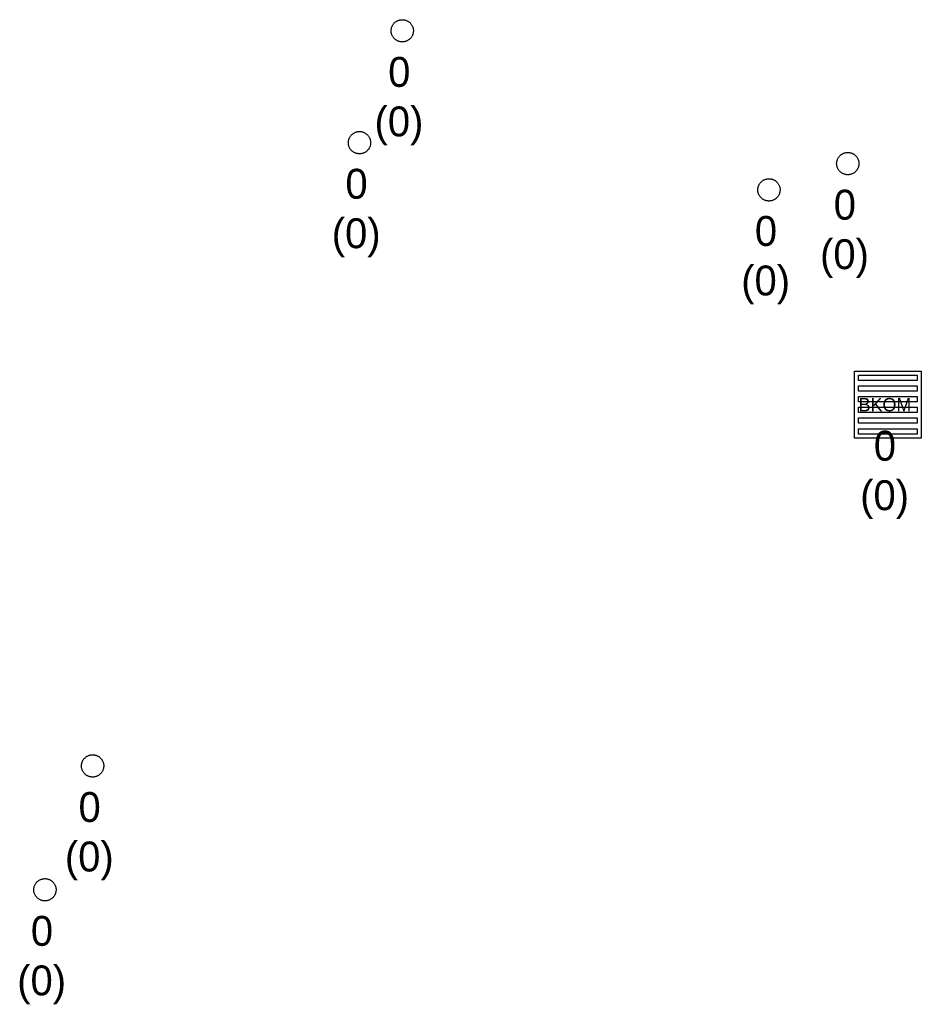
# Model space of a CAD drawing. Extents: x -606452 to -604459, y -1157823 to -1156972.
# Drawn here: x -604773.11 to -604752.87, y -1157433.69 to -1157411.59 of the extents above; entities that cross this region are included whole.
import ezdxf

# ---------------------------------------------------------------- set-up
doc = ezdxf.new("R2010")
doc.units = 0
doc.layers.add('Uliční vpusť', color=7, linetype='Continuous')
doc.layers.add('Vstupní šachta stoky', color=7, linetype='Continuous')

msp = doc.modelspace()

# ---------------------------------------------------------------- linework, layer by layer
at = {"layer": 'Uliční vpusť'}
for points in [[(-604754.37, -1157419.48), (-604752.87, -1157419.48), (-604752.87, -1157420.98), (-604754.37, -1157420.98)], [(-604754.28, -1157419.57), (-604752.96, -1157419.57), (-604752.96, -1157419.69), (-604754.28, -1157419.69)], [(-604754.28, -1157419.81), (-604752.96, -1157419.81), (-604752.96, -1157419.93), (-604754.28, -1157419.93)], [(-604754.28, -1157420.05), (-604752.96, -1157420.05), (-604752.96, -1157420.17), (-604754.28, -1157420.17)], [(-604754.28, -1157420.29), (-604752.96, -1157420.29), (-604752.96, -1157420.41), (-604754.28, -1157420.41)], [(-604754.28, -1157420.53), (-604752.96, -1157420.53), (-604752.96, -1157420.65), (-604754.28, -1157420.65)], [(-604754.28, -1157420.77), (-604752.96, -1157420.77), (-604752.96, -1157420.89), (-604754.28, -1157420.89)]]:
    msp.add_lwpolyline(points, close=True, dxfattribs=at)
at = {"layer": 'Vstupní šachta stoky'}
for p, q in [((-604764.533, -1157411.59), (-604764.52, -1157411.59)), ((-604765.493, -1157414.1), (-604765.48, -1157414.1)), ((-604754.533, -1157414.57), (-604754.52, -1157414.57)), ((-604756.303, -1157415.16), (-604756.29, -1157415.16)), ((-604771.483, -1157428.09), (-604771.47, -1157428.09)), ((-604772.553, -1157430.87), (-604772.54, -1157430.87))]:
    msp.add_line(p, q, dxfattribs=at)
for points in [[(-604764.52, -1157411.59), (-604764.507, -1157411.59), (-604764.494, -1157411.591), (-604764.481, -1157411.593), (-604764.468, -1157411.596), (-604764.455, -1157411.599), (-604764.442, -1157411.602), (-604764.43, -1157411.607), (-604764.418, -1157411.612), (-604764.406, -1157411.618), (-604764.394, -1157411.624), (-604764.383, -1157411.631), (-604764.372, -1157411.639), (-604764.362, -1157411.647), (-604764.352, -1157411.655), (-604764.342, -1157411.664), (-604764.333, -1157411.674), (-604764.325, -1157411.684), (-604764.317, -1157411.695), (-604764.309, -1157411.706), (-604764.302, -1157411.717), (-604764.296, -1157411.729), (-604764.291, -1157411.741), (-604764.286, -1157411.753), (-604764.281, -1157411.765), (-604764.278, -1157411.778), (-604764.275, -1157411.791), (-604764.273, -1157411.804), (-604764.271, -1157411.817), (-604764.27, -1157411.83), (-604764.27, -1157411.843), (-604764.271, -1157411.857), (-604764.272, -1157411.87), (-604764.274, -1157411.883), (-604764.276, -1157411.896), (-604764.28, -1157411.908), (-604764.283, -1157411.921), (-604764.288, -1157411.933), (-604764.293, -1157411.946), (-604764.299, -1157411.957), (-604764.306, -1157411.969), (-604764.313, -1157411.98), (-604764.32, -1157411.991), (-604764.329, -1157412.001), (-604764.337, -1157412.011), (-604764.347, -1157412.02), (-604764.357, -1157412.029), (-604764.367, -1157412.038), (-604764.377, -1157412.045), (-604764.388, -1157412.053), (-604764.4, -1157412.059), (-604764.412, -1157412.065), (-604764.424, -1157412.071), (-604764.436, -1157412.075), (-604764.448, -1157412.08), (-604764.461, -1157412.083), (-604764.474, -1157412.086), (-604764.487, -1157412.088), (-604764.5, -1157412.089), (-604764.513, -1157412.09), (-604764.527, -1157412.09), (-604764.54, -1157412.089), (-604764.553, -1157412.088), (-604764.566, -1157412.086), (-604764.579, -1157412.083), (-604764.592, -1157412.08), (-604764.604, -1157412.075), (-604764.616, -1157412.071), (-604764.628, -1157412.065), (-604764.64, -1157412.059), (-604764.652, -1157412.053), (-604764.663, -1157412.045), (-604764.673, -1157412.038), (-604764.683, -1157412.029), (-604764.693, -1157412.02), (-604764.703, -1157412.011), (-604764.711, -1157412.001), (-604764.72, -1157411.991), (-604764.727, -1157411.98), (-604764.734, -1157411.969), (-604764.741, -1157411.957), (-604764.747, -1157411.946), (-604764.752, -1157411.933), (-604764.757, -1157411.921), (-604764.76, -1157411.908), (-604764.764, -1157411.896), (-604764.766, -1157411.883), (-604764.768, -1157411.87), (-604764.769, -1157411.857), (-604764.77, -1157411.843), (-604764.77, -1157411.83), (-604764.769, -1157411.817), (-604764.767, -1157411.804), (-604764.765, -1157411.791), (-604764.762, -1157411.778), (-604764.759, -1157411.765), (-604764.754, -1157411.753), (-604764.749, -1157411.741), (-604764.744, -1157411.729), (-604764.738, -1157411.717), (-604764.731, -1157411.706)], [(-604764.731, -1157411.706), (-604764.723, -1157411.695), (-604764.715, -1157411.684), (-604764.707, -1157411.674), (-604764.698, -1157411.664), (-604764.688, -1157411.655), (-604764.678, -1157411.647), (-604764.668, -1157411.639), (-604764.657, -1157411.631), (-604764.646, -1157411.624), (-604764.634, -1157411.618), (-604764.622, -1157411.612), (-604764.61, -1157411.607), (-604764.598, -1157411.602), (-604764.585, -1157411.599), (-604764.572, -1157411.596), (-604764.559, -1157411.593), (-604764.546, -1157411.591), (-604764.533, -1157411.59)], [(-604765.48, -1157414.1), (-604765.467, -1157414.1), (-604765.454, -1157414.101), (-604765.441, -1157414.103), (-604765.428, -1157414.106), (-604765.415, -1157414.109), (-604765.402, -1157414.112), (-604765.39, -1157414.117), (-604765.378, -1157414.122), (-604765.366, -1157414.128), (-604765.354, -1157414.134), (-604765.343, -1157414.141), (-604765.332, -1157414.149), (-604765.322, -1157414.157), (-604765.312, -1157414.165), (-604765.302, -1157414.174), (-604765.293, -1157414.184), (-604765.285, -1157414.194), (-604765.277, -1157414.205), (-604765.269, -1157414.216), (-604765.262, -1157414.227), (-604765.256, -1157414.239), (-604765.251, -1157414.251), (-604765.246, -1157414.263), (-604765.241, -1157414.275), (-604765.238, -1157414.288), (-604765.235, -1157414.301), (-604765.233, -1157414.314), (-604765.231, -1157414.327), (-604765.23, -1157414.34), (-604765.23, -1157414.353), (-604765.231, -1157414.367), (-604765.232, -1157414.38), (-604765.234, -1157414.393), (-604765.236, -1157414.406), (-604765.24, -1157414.418), (-604765.243, -1157414.431), (-604765.248, -1157414.443), (-604765.253, -1157414.456), (-604765.259, -1157414.467), (-604765.266, -1157414.479), (-604765.273, -1157414.49), (-604765.28, -1157414.501), (-604765.289, -1157414.511), (-604765.297, -1157414.521), (-604765.307, -1157414.53), (-604765.317, -1157414.539), (-604765.327, -1157414.548), (-604765.337, -1157414.555), (-604765.348, -1157414.563), (-604765.36, -1157414.569), (-604765.372, -1157414.575), (-604765.384, -1157414.581), (-604765.396, -1157414.585), (-604765.408, -1157414.59), (-604765.421, -1157414.593), (-604765.434, -1157414.596), (-604765.447, -1157414.598), (-604765.46, -1157414.599), (-604765.473, -1157414.6), (-604765.487, -1157414.6), (-604765.5, -1157414.599), (-604765.513, -1157414.598), (-604765.526, -1157414.596), (-604765.539, -1157414.593), (-604765.552, -1157414.59), (-604765.564, -1157414.585), (-604765.576, -1157414.581), (-604765.588, -1157414.575), (-604765.6, -1157414.569), (-604765.612, -1157414.563), (-604765.623, -1157414.555), (-604765.633, -1157414.548), (-604765.643, -1157414.539), (-604765.653, -1157414.53), (-604765.663, -1157414.521), (-604765.671, -1157414.511), (-604765.68, -1157414.501), (-604765.687, -1157414.49), (-604765.694, -1157414.479), (-604765.701, -1157414.467), (-604765.707, -1157414.456), (-604765.712, -1157414.443), (-604765.717, -1157414.431), (-604765.72, -1157414.418), (-604765.724, -1157414.406), (-604765.726, -1157414.393), (-604765.728, -1157414.38), (-604765.729, -1157414.367), (-604765.73, -1157414.353), (-604765.73, -1157414.34), (-604765.729, -1157414.327), (-604765.727, -1157414.314), (-604765.725, -1157414.301), (-604765.722, -1157414.288), (-604765.719, -1157414.275), (-604765.714, -1157414.263), (-604765.709, -1157414.251), (-604765.704, -1157414.239), (-604765.698, -1157414.227), (-604765.691, -1157414.216)], [(-604765.691, -1157414.216), (-604765.683, -1157414.205), (-604765.675, -1157414.194), (-604765.667, -1157414.184), (-604765.658, -1157414.174), (-604765.648, -1157414.165), (-604765.638, -1157414.157), (-604765.628, -1157414.149), (-604765.617, -1157414.141), (-604765.606, -1157414.134), (-604765.594, -1157414.128), (-604765.582, -1157414.122), (-604765.57, -1157414.117), (-604765.558, -1157414.112), (-604765.545, -1157414.109), (-604765.532, -1157414.106), (-604765.519, -1157414.103), (-604765.506, -1157414.101), (-604765.493, -1157414.1)], [(-604754.52, -1157414.57), (-604754.507, -1157414.57), (-604754.494, -1157414.571), (-604754.481, -1157414.573), (-604754.468, -1157414.576), (-604754.455, -1157414.579), (-604754.442, -1157414.582), (-604754.43, -1157414.587), (-604754.418, -1157414.592), (-604754.406, -1157414.598), (-604754.394, -1157414.604), (-604754.383, -1157414.611), (-604754.372, -1157414.619), (-604754.362, -1157414.627), (-604754.352, -1157414.635), (-604754.342, -1157414.644), (-604754.333, -1157414.654), (-604754.325, -1157414.664), (-604754.317, -1157414.675), (-604754.309, -1157414.686), (-604754.302, -1157414.697), (-604754.296, -1157414.709), (-604754.291, -1157414.721), (-604754.286, -1157414.733), (-604754.281, -1157414.745), (-604754.278, -1157414.758), (-604754.275, -1157414.771), (-604754.273, -1157414.784), (-604754.271, -1157414.797), (-604754.27, -1157414.81), (-604754.27, -1157414.823), (-604754.271, -1157414.837), (-604754.272, -1157414.85), (-604754.274, -1157414.863), (-604754.276, -1157414.876), (-604754.28, -1157414.888), (-604754.283, -1157414.901), (-604754.288, -1157414.913), (-604754.293, -1157414.926), (-604754.299, -1157414.937), (-604754.306, -1157414.949), (-604754.313, -1157414.96), (-604754.32, -1157414.971), (-604754.329, -1157414.981), (-604754.337, -1157414.991), (-604754.347, -1157415), (-604754.357, -1157415.009), (-604754.367, -1157415.018), (-604754.377, -1157415.025), (-604754.388, -1157415.033), (-604754.4, -1157415.039), (-604754.412, -1157415.045), (-604754.424, -1157415.051), (-604754.436, -1157415.055), (-604754.448, -1157415.06), (-604754.461, -1157415.063), (-604754.474, -1157415.066), (-604754.487, -1157415.068), (-604754.5, -1157415.069), (-604754.513, -1157415.07), (-604754.527, -1157415.07), (-604754.54, -1157415.069), (-604754.553, -1157415.068), (-604754.566, -1157415.066), (-604754.579, -1157415.063), (-604754.592, -1157415.06), (-604754.604, -1157415.055), (-604754.616, -1157415.051), (-604754.628, -1157415.045), (-604754.64, -1157415.039), (-604754.652, -1157415.033), (-604754.663, -1157415.025), (-604754.673, -1157415.018), (-604754.683, -1157415.009), (-604754.693, -1157415), (-604754.703, -1157414.991), (-604754.711, -1157414.981), (-604754.72, -1157414.971), (-604754.727, -1157414.96), (-604754.734, -1157414.949), (-604754.741, -1157414.937), (-604754.747, -1157414.926), (-604754.752, -1157414.913), (-604754.757, -1157414.901), (-604754.76, -1157414.888), (-604754.764, -1157414.876), (-604754.766, -1157414.863), (-604754.768, -1157414.85), (-604754.769, -1157414.837), (-604754.77, -1157414.823), (-604754.77, -1157414.81), (-604754.769, -1157414.797), (-604754.767, -1157414.784), (-604754.765, -1157414.771), (-604754.762, -1157414.758), (-604754.759, -1157414.745), (-604754.754, -1157414.733), (-604754.749, -1157414.721), (-604754.744, -1157414.709), (-604754.738, -1157414.697), (-604754.731, -1157414.686)], [(-604754.731, -1157414.686), (-604754.723, -1157414.675), (-604754.715, -1157414.664), (-604754.707, -1157414.654), (-604754.698, -1157414.644), (-604754.688, -1157414.635), (-604754.678, -1157414.627), (-604754.668, -1157414.619), (-604754.657, -1157414.611), (-604754.646, -1157414.604), (-604754.634, -1157414.598), (-604754.622, -1157414.592), (-604754.61, -1157414.587), (-604754.598, -1157414.582), (-604754.585, -1157414.579), (-604754.572, -1157414.576), (-604754.559, -1157414.573), (-604754.546, -1157414.571), (-604754.533, -1157414.57)], [(-604756.29, -1157415.16), (-604756.277, -1157415.16), (-604756.264, -1157415.161), (-604756.251, -1157415.163), (-604756.238, -1157415.166), (-604756.225, -1157415.169), (-604756.212, -1157415.172), (-604756.2, -1157415.177), (-604756.188, -1157415.182), (-604756.176, -1157415.188), (-604756.164, -1157415.194), (-604756.153, -1157415.201), (-604756.142, -1157415.209), (-604756.132, -1157415.217), (-604756.122, -1157415.225), (-604756.112, -1157415.234), (-604756.103, -1157415.244), (-604756.095, -1157415.254), (-604756.087, -1157415.265), (-604756.079, -1157415.276), (-604756.072, -1157415.287), (-604756.066, -1157415.299), (-604756.061, -1157415.311), (-604756.056, -1157415.323), (-604756.051, -1157415.335), (-604756.048, -1157415.348), (-604756.045, -1157415.361), (-604756.043, -1157415.374), (-604756.041, -1157415.387), (-604756.04, -1157415.4), (-604756.04, -1157415.413), (-604756.041, -1157415.427), (-604756.042, -1157415.44), (-604756.044, -1157415.453), (-604756.046, -1157415.466), (-604756.05, -1157415.478), (-604756.053, -1157415.491), (-604756.058, -1157415.503), (-604756.063, -1157415.516), (-604756.069, -1157415.527), (-604756.076, -1157415.539), (-604756.083, -1157415.55), (-604756.09, -1157415.561), (-604756.099, -1157415.571), (-604756.107, -1157415.581), (-604756.117, -1157415.59), (-604756.127, -1157415.599), (-604756.137, -1157415.608), (-604756.147, -1157415.615), (-604756.158, -1157415.623), (-604756.17, -1157415.629), (-604756.182, -1157415.635), (-604756.194, -1157415.641), (-604756.206, -1157415.645), (-604756.218, -1157415.65), (-604756.231, -1157415.653), (-604756.244, -1157415.656), (-604756.257, -1157415.658), (-604756.27, -1157415.659), (-604756.283, -1157415.66), (-604756.297, -1157415.66), (-604756.31, -1157415.659), (-604756.323, -1157415.658), (-604756.336, -1157415.656), (-604756.349, -1157415.653), (-604756.362, -1157415.65), (-604756.374, -1157415.645), (-604756.386, -1157415.641), (-604756.398, -1157415.635), (-604756.41, -1157415.629), (-604756.422, -1157415.623), (-604756.433, -1157415.615), (-604756.443, -1157415.608), (-604756.453, -1157415.599), (-604756.463, -1157415.59), (-604756.473, -1157415.581), (-604756.481, -1157415.571), (-604756.49, -1157415.561), (-604756.497, -1157415.55), (-604756.504, -1157415.539), (-604756.511, -1157415.527), (-604756.517, -1157415.516), (-604756.522, -1157415.503), (-604756.527, -1157415.491), (-604756.53, -1157415.478), (-604756.534, -1157415.466), (-604756.536, -1157415.453), (-604756.538, -1157415.44), (-604756.539, -1157415.427), (-604756.54, -1157415.413), (-604756.54, -1157415.4), (-604756.539, -1157415.387), (-604756.537, -1157415.374), (-604756.535, -1157415.361), (-604756.532, -1157415.348), (-604756.529, -1157415.335), (-604756.524, -1157415.323), (-604756.519, -1157415.311), (-604756.514, -1157415.299), (-604756.508, -1157415.287), (-604756.501, -1157415.276)], [(-604756.501, -1157415.276), (-604756.493, -1157415.265), (-604756.485, -1157415.254), (-604756.477, -1157415.244), (-604756.468, -1157415.234), (-604756.458, -1157415.225), (-604756.448, -1157415.217), (-604756.438, -1157415.209), (-604756.427, -1157415.201), (-604756.416, -1157415.194), (-604756.404, -1157415.188), (-604756.392, -1157415.182), (-604756.38, -1157415.177), (-604756.368, -1157415.172), (-604756.355, -1157415.169), (-604756.342, -1157415.166), (-604756.329, -1157415.163), (-604756.316, -1157415.161), (-604756.303, -1157415.16)], [(-604771.47, -1157428.09), (-604771.457, -1157428.09), (-604771.444, -1157428.091), (-604771.431, -1157428.093), (-604771.418, -1157428.096), (-604771.405, -1157428.099), (-604771.392, -1157428.102), (-604771.38, -1157428.107), (-604771.368, -1157428.112), (-604771.356, -1157428.118), (-604771.344, -1157428.124), (-604771.333, -1157428.131), (-604771.322, -1157428.139), (-604771.312, -1157428.147), (-604771.302, -1157428.155), (-604771.292, -1157428.164), (-604771.283, -1157428.174), (-604771.275, -1157428.184), (-604771.267, -1157428.195), (-604771.259, -1157428.206), (-604771.252, -1157428.217), (-604771.246, -1157428.229), (-604771.241, -1157428.241), (-604771.236, -1157428.253), (-604771.231, -1157428.265), (-604771.228, -1157428.278), (-604771.225, -1157428.291), (-604771.223, -1157428.304), (-604771.221, -1157428.317), (-604771.22, -1157428.33), (-604771.22, -1157428.343), (-604771.221, -1157428.357), (-604771.222, -1157428.37), (-604771.224, -1157428.383), (-604771.226, -1157428.396), (-604771.23, -1157428.408), (-604771.233, -1157428.421), (-604771.238, -1157428.433), (-604771.243, -1157428.446), (-604771.249, -1157428.457), (-604771.256, -1157428.469), (-604771.263, -1157428.48), (-604771.27, -1157428.491), (-604771.279, -1157428.501), (-604771.287, -1157428.511), (-604771.297, -1157428.52), (-604771.307, -1157428.529), (-604771.317, -1157428.538), (-604771.327, -1157428.545), (-604771.338, -1157428.553), (-604771.35, -1157428.559), (-604771.362, -1157428.565), (-604771.374, -1157428.571), (-604771.386, -1157428.575), (-604771.398, -1157428.58), (-604771.411, -1157428.583), (-604771.424, -1157428.586), (-604771.437, -1157428.588), (-604771.45, -1157428.589), (-604771.463, -1157428.59), (-604771.477, -1157428.59), (-604771.49, -1157428.589), (-604771.503, -1157428.588), (-604771.516, -1157428.586), (-604771.529, -1157428.583), (-604771.542, -1157428.58), (-604771.554, -1157428.575), (-604771.566, -1157428.571), (-604771.578, -1157428.565), (-604771.59, -1157428.559), (-604771.602, -1157428.553), (-604771.613, -1157428.545), (-604771.623, -1157428.538), (-604771.633, -1157428.529), (-604771.643, -1157428.52), (-604771.653, -1157428.511), (-604771.661, -1157428.501), (-604771.67, -1157428.491), (-604771.677, -1157428.48), (-604771.684, -1157428.469), (-604771.691, -1157428.457), (-604771.697, -1157428.446), (-604771.702, -1157428.433), (-604771.707, -1157428.421), (-604771.71, -1157428.408), (-604771.714, -1157428.396), (-604771.716, -1157428.383), (-604771.718, -1157428.37), (-604771.719, -1157428.357), (-604771.72, -1157428.343), (-604771.72, -1157428.33), (-604771.719, -1157428.317), (-604771.717, -1157428.304), (-604771.715, -1157428.291), (-604771.712, -1157428.278), (-604771.709, -1157428.265), (-604771.704, -1157428.253), (-604771.699, -1157428.241), (-604771.694, -1157428.229), (-604771.688, -1157428.217), (-604771.681, -1157428.206)], [(-604771.681, -1157428.206), (-604771.673, -1157428.195), (-604771.665, -1157428.184), (-604771.657, -1157428.174), (-604771.648, -1157428.164), (-604771.638, -1157428.155), (-604771.628, -1157428.147), (-604771.618, -1157428.139), (-604771.607, -1157428.131), (-604771.596, -1157428.124), (-604771.584, -1157428.118), (-604771.572, -1157428.112), (-604771.56, -1157428.107), (-604771.548, -1157428.102), (-604771.535, -1157428.099), (-604771.522, -1157428.096), (-604771.509, -1157428.093), (-604771.496, -1157428.091), (-604771.483, -1157428.09)], [(-604772.54, -1157430.87), (-604772.527, -1157430.87), (-604772.514, -1157430.871), (-604772.501, -1157430.873), (-604772.488, -1157430.876), (-604772.475, -1157430.879), (-604772.462, -1157430.882), (-604772.45, -1157430.887), (-604772.438, -1157430.892), (-604772.426, -1157430.898), (-604772.414, -1157430.904), (-604772.403, -1157430.911), (-604772.392, -1157430.919), (-604772.382, -1157430.927), (-604772.372, -1157430.935), (-604772.362, -1157430.944), (-604772.353, -1157430.954), (-604772.345, -1157430.964), (-604772.337, -1157430.975), (-604772.329, -1157430.986), (-604772.322, -1157430.997), (-604772.316, -1157431.009), (-604772.311, -1157431.021), (-604772.306, -1157431.033), (-604772.301, -1157431.045), (-604772.298, -1157431.058), (-604772.295, -1157431.071), (-604772.293, -1157431.084), (-604772.291, -1157431.097), (-604772.29, -1157431.11), (-604772.29, -1157431.123), (-604772.291, -1157431.137), (-604772.292, -1157431.15), (-604772.294, -1157431.163), (-604772.296, -1157431.176), (-604772.3, -1157431.188), (-604772.303, -1157431.201), (-604772.308, -1157431.213), (-604772.313, -1157431.226), (-604772.319, -1157431.237), (-604772.326, -1157431.249), (-604772.333, -1157431.26), (-604772.34, -1157431.271), (-604772.349, -1157431.281), (-604772.357, -1157431.291), (-604772.367, -1157431.3), (-604772.377, -1157431.309), (-604772.387, -1157431.318), (-604772.397, -1157431.325), (-604772.408, -1157431.333), (-604772.42, -1157431.339), (-604772.432, -1157431.345), (-604772.444, -1157431.351), (-604772.456, -1157431.355), (-604772.468, -1157431.36), (-604772.481, -1157431.363), (-604772.494, -1157431.366), (-604772.507, -1157431.368), (-604772.52, -1157431.369), (-604772.533, -1157431.37), (-604772.547, -1157431.37), (-604772.56, -1157431.369), (-604772.573, -1157431.368), (-604772.586, -1157431.366), (-604772.599, -1157431.363), (-604772.612, -1157431.36), (-604772.624, -1157431.355), (-604772.636, -1157431.351), (-604772.648, -1157431.345), (-604772.66, -1157431.339), (-604772.672, -1157431.333), (-604772.683, -1157431.325), (-604772.693, -1157431.318), (-604772.703, -1157431.309), (-604772.713, -1157431.3), (-604772.723, -1157431.291), (-604772.731, -1157431.281), (-604772.74, -1157431.271), (-604772.747, -1157431.26), (-604772.754, -1157431.249), (-604772.761, -1157431.237), (-604772.767, -1157431.226), (-604772.772, -1157431.213), (-604772.777, -1157431.201), (-604772.78, -1157431.188), (-604772.784, -1157431.176), (-604772.786, -1157431.163), (-604772.788, -1157431.15), (-604772.789, -1157431.137), (-604772.79, -1157431.123), (-604772.79, -1157431.11), (-604772.789, -1157431.097), (-604772.787, -1157431.084), (-604772.785, -1157431.071), (-604772.782, -1157431.058), (-604772.779, -1157431.045), (-604772.774, -1157431.033), (-604772.769, -1157431.021), (-604772.764, -1157431.009), (-604772.758, -1157430.997), (-604772.751, -1157430.986)], [(-604772.751, -1157430.986), (-604772.743, -1157430.975), (-604772.735, -1157430.964), (-604772.727, -1157430.954), (-604772.718, -1157430.944), (-604772.708, -1157430.935), (-604772.698, -1157430.927), (-604772.688, -1157430.919), (-604772.677, -1157430.911), (-604772.666, -1157430.904), (-604772.654, -1157430.898), (-604772.642, -1157430.892), (-604772.63, -1157430.887), (-604772.618, -1157430.882), (-604772.605, -1157430.879), (-604772.592, -1157430.876), (-604772.579, -1157430.873), (-604772.566, -1157430.871), (-604772.553, -1157430.87)]]:
    msp.add_lwpolyline(points, dxfattribs=at)

# ---------------------------------------------------------------- texts
at = {"layer": 'Uliční vpusť'}
msp.add_text('BKOM', height=0.3, rotation=360, dxfattribs=at).set_placement((-604754.276, -1157420.381))
for s, height, p in [('0', 0.671, (-604753.936, -1157421.488)), ('(0)', 0.6708, (-604754.242, -1157422.599))]:
    msp.add_text(s, height=height, dxfattribs=at).set_placement(p)
at = {"layer": 'Vstupní šachta stoky'}
for s, height, p in [('0', 0.671, (-604764.836, -1157413.098)), ('(0)', 0.6708, (-604765.142, -1157414.209)), ('0', 0.671, (-604765.796, -1157415.608)), ('0', 0.671, (-604754.836, -1157416.078)), ('(0)', 0.6708, (-604766.102, -1157416.719)), ('0', 0.671, (-604756.606, -1157416.668)), ('(0)', 0.6708, (-604755.142, -1157417.189)), ('(0)', 0.6708, (-604756.912, -1157417.779)), ('0', 0.671, (-604771.786, -1157429.598)), ('(0)', 0.6708, (-604772.092, -1157430.709)), ('0', 0.671, (-604772.856, -1157432.378)), ('(0)', 0.6708, (-604773.162, -1157433.489))]:
    msp.add_text(s, height=height, dxfattribs=at).set_placement(p)

doc.saveas('drawing.dxf')
